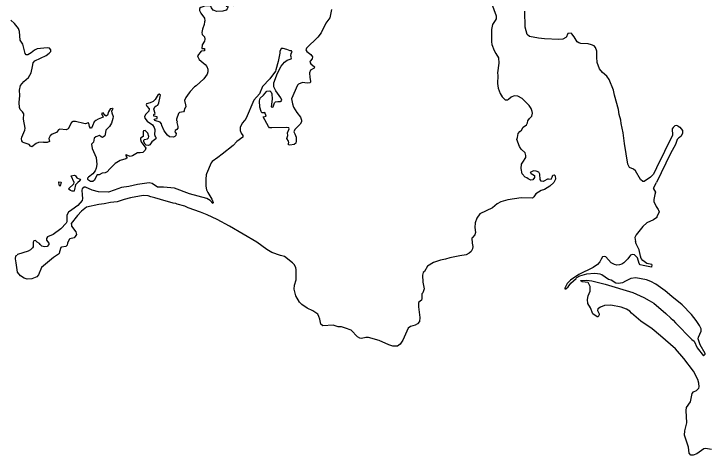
# Model space of a CAD drawing. Extents: x 0 to 2603, y -226 to 830.
# Drawn here: x 314.89 to 322.78, y 532.31 to 537.35 of the extents above; entities that cross this region are included whole.
import ezdxf

# ---------------------------------------------------------------- set-up
doc = ezdxf.new("R2010")
doc.units = 0
doc.layers.add('CT_TSH_Map_Town_Limits', color=7, linetype='Continuous')

msp = doc.modelspace()

# ---------------------------------------------------------------- linework, layer by layer
at = {"layer": 'CT_TSH_Map_Town_Limits'}
for points in [[(317.397, 537.4391), (317.371, 537.4556), (317.3656, 537.4877), (317.3346, 537.5028), (317.327, 537.4862), (317.3065, 537.4783), (317.3107, 537.4332), (317.3313, 537.4269), (317.32, 537.4024), (317.3084, 537.3895), (317.27, 537.3751), (317.2018, 537.3744), (317.1592, 537.3882), (317.1422, 537.4138), (317.1344, 537.4319), (317.0996, 537.4393), (317.0739, 537.4391), (317.0187, 537.4193), (317.0046, 537.4064), (317.0036, 537.3858), (317.0191, 537.355), (317.0621, 537.2974), (317.0675, 537.2678), (317.0638, 537.2537)], [(320.3166, 537.5149), (320.3863, 537.325), (320.3866, 537.2902), (320.3765, 537.2696), (320.3459, 537.2255), (320.3348, 537.1689), (320.332, 537.0272), (320.3375, 536.9976), (320.3636, 536.9284), (320.3819, 536.8951), (320.4132, 536.8452), (320.4176, 536.7846), (320.4031, 536.6725), (320.4072, 536.6417), (320.4014, 536.5528), (320.4082, 536.5001), (320.4332, 536.4385), (320.4541, 536.3989), (320.4892, 536.3643), (320.5213, 536.3647)], [(318.508, 537.3938), (318.4895, 537.3009), (318.4449, 537.2389), (318.3904, 537.129), (318.3534, 537.0785), (318.2257, 536.954), (318.2155, 536.9371), (318.2273, 536.9166), (318.2753, 536.8836), (318.2947, 536.8554), (318.2898, 536.8322), (318.2681, 536.8076), (318.2644, 536.7946), (318.2748, 536.7755), (318.315, 536.7411), (318.3112, 536.7281), (318.2715, 536.7034), (318.2589, 536.6749), (318.2644, 536.6196), (318.2711, 536.5772), (318.27, 536.5683), (318.2636, 536.5605), (318.234, 536.5564), (318.1774, 536.561), (318.135, 536.5452), (318.1235, 536.531), (318.0553, 536.3773), (318.0634, 536.3182), (318.078, 536.2797), (318.1144, 536.2208), (318.1573, 536.167), (318.1666, 536.1323), (318.1668, 536.1157), (318.1515, 536.086), (318.0902, 536.025), (318.0801, 536.0016), (318.0906, 535.976), (318.1076, 535.9401), (318.108, 535.8939), (318.103, 535.8719), (318.0851, 535.8563), (318.0337, 535.8495)], [(320.8697, 537.0701), (320.7679, 537.0873), (320.7394, 537.1102), (320.7156, 537.1937), (320.7129, 537.3751)], [(314.987, 535.8871), (314.9805, 535.8986), (314.9764, 535.9192), (314.9801, 535.9398), (315.013, 536.0186), (315.0178, 536.0431), (314.999, 536.1434), (315.0025, 536.2039), (314.9868, 536.2269), (314.9596, 536.255), (314.9517, 536.2794), (314.9499, 536.3361), (314.9583, 536.4146), (314.954, 536.4764), (314.9639, 536.5292), (315.0034, 536.5745), (315.0545, 536.6212), (315.0862, 536.6743), (315.1011, 536.7452), (315.1072, 536.7878), (315.1289, 536.8098), (315.2585, 536.8726), (315.2904, 536.8973), (315.3095, 536.9181), (315.3107, 536.936), (315.2951, 536.9527), (315.2693, 536.9602), (315.1536, 536.9477), (315.1229, 536.9333), (315.0857, 536.9008), (315.0461, 536.8786), (315.0293, 536.8785), (315.0189, 536.8938), (314.9897, 536.9992), (314.9624, 537.044), (314.9539, 537.1443), (314.942, 537.1803), (314.8952, 537.2378), (314.855, 537.2723)], [(317.0638, 537.2537), (317.0575, 537.2227), (317.0387, 537.1724), (317.0326, 537.135), (317.0365, 537.1093), (317.0626, 537.085), (317.0652, 537.0567), (317.0603, 537.0348), (317.035, 536.9922), (317.0314, 536.9496)], [(321.1824, 537.0751), (321.1465, 537.0569), (321.1028, 537.054), (320.9366, 537.0604), (320.8697, 537.0701)], [(321.2763, 537.0823), (321.2476, 537.1182), (321.2412, 537.1245), (321.2052, 537.1203), (321.185, 537.0777), (321.1824, 537.0751)], [(321.4353, 537.0025), (321.3502, 537.0095), (321.3296, 537.0159), (321.309, 537.0285), (321.2763, 537.0823)], [(322.0757, 535.4336), (322.0577, 535.4321), (322.0317, 535.4577), (321.9743, 535.5563), (321.951, 535.5754), (321.9072, 535.593), (321.8888, 535.6328), (321.8496, 535.868), (321.8357, 535.9889), (321.8131, 536.0943), (321.8089, 536.1341), (321.7903, 536.1984), (321.7809, 536.2562), (321.7346, 536.4167), (321.7238, 536.4745), (321.6766, 536.5963), (321.6479, 536.6348), (321.5987, 536.6769), (321.5648, 536.7204), (321.5373, 536.791), (321.533, 536.8514), (321.535, 536.9196), (321.5192, 536.9633), (321.5036, 536.9824), (321.4726, 536.9938), (321.4353, 537.0025)], [(317.0252, 536.9213), (316.9832, 536.8656), (316.9845, 536.8554), (317.0003, 536.8258), (317.0677, 536.7672), (317.0897, 536.7468), (317.0989, 536.716), (317.1004, 536.6863), (317.0929, 536.6567), (317.056, 536.6037), (316.9679, 536.5244), (316.9474, 536.5126), (316.9001, 536.4608), (316.8861, 536.444)], [(317.0609, 536.9512), (317.0611, 536.9242), (317.0252, 536.9213)], [(317.0314, 536.9496), (317.0609, 536.9512)], [(317.9198, 536.9181), (317.9212, 536.8975), (317.9013, 536.8008), (317.8737, 536.7092), (317.8726, 536.6938), (317.8076, 536.6044), (317.7234, 536.5176), (317.688, 536.4349), (317.6242, 536.3623), (317.5358, 536.1545), (317.5218, 536.1299), (317.5166, 536.1285)], [(318.0337, 535.8495), (318.0182, 535.8532), (318.0181, 535.8699), (318.0219, 535.8789), (318.0193, 535.8931), (318.001, 535.9225), (318.0123, 535.96), (318.0081, 535.9883), (318.0271, 536.0335), (318.0219, 536.045), (317.9999, 536.0487), (317.8288, 536.0474), (317.8044, 536.0459), (317.7901, 536.0612), (317.73, 536.1713), (317.7647, 536.1806), (317.7514, 536.2192), (317.7373, 536.2152), (317.7168, 536.2176), (317.7064, 536.2329), (317.6931, 536.2805), (317.6873, 536.3525), (317.6961, 536.3835), (317.7332, 536.4185), (317.7714, 536.4651), (317.8074, 536.468), (317.8217, 536.4514), (317.8283, 536.4348), (317.8314, 536.3717), (317.823, 536.2853), (317.836, 536.2816), (317.8436, 536.2868), (317.8588, 536.3319), (317.8702, 536.3423), (317.896, 536.3451), (317.9293, 536.3454), (317.9371, 536.3493), (317.9434, 536.3597), (317.9303, 536.3892), (317.8757, 536.466), (317.8509, 536.5121), (317.853, 536.5584), (317.8947, 536.6694), (317.9365, 536.7497), (317.9735, 536.7962), (318.0041, 536.8171), (318.0517, 536.8342), (318.0528, 536.8458), (318.0462, 536.8663), (318.0512, 536.8933), (318.06, 536.9101), (318.0548, 536.923), (318.0368, 536.9254), (317.9993, 536.938), (317.9568, 536.9519), (317.9348, 536.9504), (317.9198, 536.9181)], [(316.5282, 536.3034), (316.5395, 536.3293), (316.557, 536.4015), (316.5593, 536.417), (316.5465, 536.4297), (316.5323, 536.4245), (316.4993, 536.3676), (316.4763, 536.3443), (316.4443, 536.3311), (316.4018, 536.318), (316.3981, 536.3076), (316.4033, 536.2947), (316.4294, 536.2641), (316.4257, 536.2344), (316.3925, 536.2032), (316.3772, 536.1735), (316.3799, 536.1568), (316.4086, 536.1223), (316.468, 536.0816), (316.489, 536.0496), (316.4943, 536.0252), (316.4943, 536.02)], [(316.8861, 536.444), (316.8479, 536.3922), (316.8353, 536.3586), (316.8446, 536.3073), (316.8488, 536.288), (316.8399, 536.2712), (316.8322, 536.2647), (316.8298, 536.2389), (316.8209, 536.2299), (316.7758, 536.2192), (316.767, 536.2089), (316.7443, 536.1442), (316.7444, 536.1276), (316.751, 536.1199), (316.7472, 536.1057), (316.7592, 536.0595), (316.7579, 536.0428), (316.7478, 536.0272), (316.726, 536.0142), (316.7236, 536), (316.7392, 535.9808), (316.7354, 535.9588)], [(320.793, 536.1789), (320.7993, 536.2124), (320.7965, 536.2329), (320.7846, 536.2676), (320.7625, 536.3022), (320.6846, 536.3813), (320.6356, 536.4054), (320.5917, 536.4089), (320.5571, 536.3959), (320.5277, 536.3673), (320.5213, 536.3647)], [(315.9917, 536.2657), (316.0096, 536.2711), (316.0149, 536.2698), (316.0162, 536.2634), (316.0022, 536.235), (316.0063, 536.2183), (316.0195, 536.1733), (316.0171, 536.1514), (316.002, 536.0998)], [(316.7354, 535.9588), (316.7252, 535.9473), (316.7086, 535.9407), (316.6648, 535.9415), (316.6389, 535.9632), (316.6025, 536.0131), (316.5762, 536.0708), (316.5723, 536.0902), (316.5554, 536.1106), (316.496, 536.1307), (316.4881, 536.1448), (316.5023, 536.1501), (316.5216, 536.1528), (316.5241, 536.1709), (316.4854, 536.1796), (316.4839, 536.1962), (316.4979, 536.2105), (316.486, 536.2568), (316.4961, 536.2851), (316.5127, 536.2969), (316.5282, 536.3034)], [(315.9917, 536.2657), (315.9676, 536.2282), (315.9563, 536.1896), (315.9396, 536.1804), (315.924, 536.1919), (315.9058, 536.2187), (315.8866, 536.2083), (315.905, 536.166), (315.8486, 536.1437), (315.8215, 536.1293), (315.805, 536.1137), (315.7836, 536.0684), (315.7785, 536.0478), (315.7722, 536.0414), (315.7618, 536.0426), (315.7513, 536.0617), (315.7434, 536.0977), (315.7344, 536.1015), (315.7061, 536.0897), (315.6868, 536.0935)], [(315.6868, 536.0935), (315.59, 536.1197), (315.5656, 536.1195), (315.5463, 536.1078), (315.5096, 536.0341), (315.4839, 536.0236)], [(317.5166, 536.1285), (317.4912, 536.1), (317.4697, 536.0483), (317.4673, 536.0136), (317.4792, 535.9841), (317.4987, 535.9572), (317.4988, 535.9404), (317.4322, 535.8884), (317.3889, 535.8457), (317.2623, 535.7455), (317.215, 535.7091), (317.1497, 535.6622), (317.1369, 535.6467), (317.0839, 535.5215), (317.0827, 535.5099)], [(320.6316, 535.9343), (320.6364, 535.982), (320.658, 536.0053), (320.6746, 536.0196), (320.695, 536.0533), (320.7334, 536.0792), (320.7422, 536.1025), (320.7472, 536.1271), (320.765, 536.1528), (320.793, 536.1789)], [(315.4839, 536.0236), (315.4131, 536.0307), (315.399, 536.0216)], [(315.9639, 536.0442), (315.9383, 536.0195), (315.9321, 535.9911), (315.9259, 535.955), (315.8979, 535.9355), (315.8823, 535.9431), (315.8655, 535.9598), (315.8244, 535.9439), (315.804, 535.9284), (315.7953, 535.8832), (315.7748, 535.8586), (315.783, 535.811), (315.8262, 535.7071), (315.8358, 535.6262), (315.8285, 535.5861), (315.8172, 535.5539), (315.7892, 535.5202), (315.7405, 535.4825), (315.729, 535.4708), (315.7291, 535.4592), (315.7394, 535.4504)], [(316.002, 536.0998), (315.9804, 536.0611), (315.9639, 536.0442)], [(322.4619, 536.066), (322.4452, 536.0709), (322.4234, 536.067), (322.4028, 536.0513), (322.3914, 536.0346), (322.3972, 535.9611), (322.216, 535.5878), (322.1818, 535.5167), (322.1474, 535.4818), (322.0757, 535.4336)], [(322.4619, 536.066), (322.48, 536.0519), (322.5113, 536.0148), (322.5101, 535.9866), (322.4963, 535.9517), (322.4758, 535.9348), (322.4643, 535.9283), (322.4515, 535.9114), (322.4302, 535.8559), (322.3731, 535.7537), (322.2148, 535.4231)], [(315.399, 536.0216), (315.3735, 535.9931), (315.3248, 535.9747), (315.3031, 535.9553), (315.289, 535.9243), (315.2945, 535.8896), (315.2689, 535.879), (315.2315, 535.8788), (315.2252, 535.8826)], [(316.4943, 536.02), (316.4934, 535.9711), (316.5001, 535.9481), (316.5078, 535.9378), (316.5067, 535.9184), (316.4607, 535.8847), (316.4403, 535.8535), (316.4236, 535.8445), (316.3966, 535.848), (316.3863, 535.8595), (316.3718, 535.8865), (316.3717, 535.9045), (316.3781, 535.9123), (316.4128, 535.9202), (316.4229, 535.9332), (316.4279, 535.9461), (316.4162, 535.9847), (316.3837, 536.0152), (316.3683, 536.0126), (316.3645, 536.0009), (316.361, 535.9456), (316.3342, 535.9261), (316.3318, 535.9119), (316.341, 535.885), (316.3917, 535.8145), (316.3842, 535.79), (316.3573, 535.7654), (316.3278, 535.7601), (316.2995, 535.7611), (316.2393, 535.7258)], [(315.2252, 535.8826), (315.1698, 535.8769), (315.1416, 535.8678), (315.0942, 535.8287), (315.0787, 535.8351), (315.0618, 535.8556), (314.996, 535.8795), (314.987, 535.8871)], [(320.6542, 535.8315), (320.624, 535.9125), (320.6316, 535.9343)], [(320.6851, 535.5191), (320.6703, 535.5807), (320.6765, 535.6297), (320.6891, 535.653), (320.7234, 535.7059), (320.7258, 535.7291), (320.7178, 535.7588), (320.6712, 535.8034), (320.6542, 535.8315)], [(316.1619, 535.7343), (316.1814, 535.7036), (316.1636, 535.6931), (316.1019, 535.6719), (316.0443, 535.6394), (315.9818, 535.5771), (315.9511, 535.5421), (315.9292, 535.5329), (315.8959, 535.5288), (315.8626, 535.5079), (315.8394, 535.5077), (315.8229, 535.4818), (315.8089, 535.4483), (315.7885, 535.4327), (315.764, 535.4338), (315.7394, 535.4504)], [(316.2393, 535.7258), (316.2135, 535.7205), (316.1684, 535.7394), (316.1619, 535.7343)], [(315.5332, 535.3316), (315.5176, 535.3418), (315.5124, 535.3495), (315.5713, 535.4052), (315.575, 535.4207), (315.5421, 535.4977), (315.5743, 535.5057), (315.5873, 535.502), (315.5898, 535.4994)], [(315.5898, 535.4994), (315.608, 535.4737), (315.6416, 535.4599), (315.6494, 535.4496), (315.6417, 535.4393), (315.6187, 535.4223), (315.5931, 535.3938), (315.5782, 535.3422), (315.577, 535.3255), (315.5745, 535.3242)], [(317.0827, 535.5099), (317.0767, 535.461), (317.076, 535.3785), (317.0853, 535.3386), (317.0997, 535.3066), (317.1453, 535.2336), (317.1611, 535.1926), (317.1573, 535.181)], [(320.9802, 535.4622), (320.9238, 535.4346), (320.8993, 535.4383), (320.8875, 535.4563), (320.8858, 535.5168), (320.8727, 535.5385), (320.8431, 535.5512), (320.8135, 535.5535), (320.7827, 535.5417), (320.7763, 535.5352), (320.7854, 535.5237), (320.8229, 535.5021), (320.8243, 535.4776), (320.8065, 535.4531), (320.7809, 535.4504), (320.7511, 535.4642), (320.7369, 535.4757), (320.7188, 535.4819), (320.6851, 535.5191)], [(320.9802, 535.4622), (321.0136, 535.4586), (321.0264, 535.4819), (321.0313, 535.5051), (321.0468, 535.5091), (321.0597, 535.4975), (321.0626, 535.4602), (321.0449, 535.4215), (320.9989, 535.3787), (320.9387, 535.3421), (320.9002, 535.3303)], [(315.4024, 535.4283), (315.4282, 535.4247), (315.4157, 535.3808), (315.4053, 535.3924), (315.4024, 535.4283)], [(316.4322, 535.4172), (316.2997, 535.3981), (316.2009, 535.3781), (316.1173, 535.3658), (316.0312, 535.333), (315.9658, 535.3131), (315.855, 535.3174), (315.7803, 535.3335), (315.7054, 535.3677)], [(317.1573, 535.181), (317.1274, 535.2181), (317.0887, 535.2409), (316.8913, 535.2934), (316.7209, 535.3577), (316.5948, 535.3696), (316.5265, 535.3691), (316.4657, 535.4111), (316.4322, 535.4172)], [(322.1818, 535.3572), (322.2148, 535.4231)], [(315.7054, 535.3677), (315.6912, 535.3675), (315.6682, 535.3494), (315.6619, 535.3351), (315.6661, 535.2812), (315.6717, 535.24), (315.668, 535.2155), (315.6182, 535.1585), (315.5492, 535.1116), (315.512, 535.0843), (315.4929, 535.0507), (315.4923, 534.9747), (315.4833, 534.9566), (315.426, 534.8918), (315.3377, 534.8306), (315.2736, 534.8018), (315.2608, 534.7825), (315.2623, 534.7631), (315.287, 534.7299), (315.2871, 534.7145), (315.2692, 534.6923), (315.2384, 534.6883), (315.2074, 534.6958), (315.1893, 534.7137), (315.1815, 534.7277), (315.1543, 534.7405), (315.1348, 534.7609), (315.1168, 534.7555), (315.108, 534.7413), (315.1084, 534.6924), (315.1072, 534.6873)], [(315.5745, 535.3242), (315.5525, 535.3227), (315.5332, 535.3316)], [(320.9002, 535.3303), (320.8374, 535.2937), (320.8171, 535.2588), (320.8004, 535.2445), (320.6717, 535.2461), (320.5187, 535.2257), (320.4416, 535.2018), (320.3994, 535.177), (320.3432, 535.1341), (320.2022, 535.0634), (320.1652, 535.0142), (320.1489, 534.9602), (320.1428, 534.9073), (320.1498, 534.8507), (320.1423, 534.8236), (320.1167, 534.7951), (320.1078, 534.7886), (320.1121, 534.7308), (320.1201, 534.6922), (320.1178, 534.6652), (320.1026, 534.6342), (320.0783, 534.6159), (320.0437, 534.5988), (319.9716, 534.5867)], [(322.1818, 535.3572), (322.1807, 535.3494), (322.2015, 535.3135), (322.1965, 535.2839), (322.1829, 535.2298), (322.183, 535.2066), (322.2118, 535.1489), (322.2353, 535.1144), (322.2391, 535.1079)], [(319.9716, 534.5867), (319.8586, 534.564), (319.8111, 534.5481), (319.752, 534.5361), (319.6724, 534.5084), (319.6045, 534.4667), (319.5702, 534.4073), (319.5561, 534.3942), (319.5475, 534.3633), (319.5493, 534.2848), (319.5667, 534.2103), (319.549, 534.1651), (319.5401, 534.1508), (319.5406, 534.0982), (319.5368, 534.0813), (319.5023, 534.0515), (319.5013, 534.0039), (319.5178, 533.8804), (319.5116, 533.8379), (319.49, 533.8082), (319.4644, 533.7937), (319.4092, 533.7804), (319.3849, 533.761), (319.3229, 533.6241), (319.2936, 533.5788), (319.2603, 533.5566), (319.2076, 533.5536), (319.1624, 533.5688), (319.0539, 533.6193), (318.9327, 533.6531), (318.9005, 533.6555), (318.8517, 533.6434), (318.8324, 533.6446), (318.8064, 533.6611), (318.7325, 533.7366), (318.6706, 533.7618), (318.6242, 533.7742), (318.5855, 533.7765), (318.5287, 533.7928), (318.409, 533.7855), (318.387, 533.8058), (318.375, 533.8637), (318.3671, 533.8932), (318.354, 533.9214), (318.2957, 533.9596), (318.2337, 533.9887), (318.1729, 534.0294), (318.1431, 534.0574), (318.1026, 534.1279), (318.0827, 534.2063), (318.0863, 534.2527), (318.105, 534.3133), (318.1067, 534.424), (318.104, 534.4523), (318.0831, 534.4869), (318.0636, 534.5073), (317.973, 534.5761), (317.9291, 534.5912), (317.831, 534.6239), (317.7741, 534.6582), (317.6576, 534.7396), (317.3486, 534.925), (317.2051, 535.0012), (317.0914, 535.0518), (317.0165, 535.0846), (316.8759, 535.135), (316.8384, 535.1527), (316.7507, 535.1765), (316.7351, 535.1827), (316.7055, 535.1864), (316.5585, 535.2264), (316.494, 535.249), (316.4488, 535.2591), (316.4205, 535.2704), (316.3625, 535.2738), (316.2172, 535.2468), (316.1453, 535.2284), (316.0645, 535.2033), (315.9898, 535.1923), (315.9193, 535.1776), (315.8588, 535.1694), (315.7162, 535.14), (315.6612, 535.0945), (315.6126, 535.0453), (315.5414, 534.9546), (315.5441, 534.9366), (315.5467, 534.9224), (315.5936, 534.8609), (315.6028, 534.8302), (315.5889, 534.8056), (315.5773, 534.7926), (315.5273, 534.7781), (315.5183, 534.7716), (315.5006, 534.7303), (315.497, 534.7083), (315.4804, 534.6928), (315.4301, 534.6859), (315.4225, 534.6807), (315.4087, 534.633), (315.405, 534.6137), (315.3974, 534.6047)], [(322.2391, 535.1079), (322.2431, 535.086), (322.2192, 535.0292), (322.2166, 535.0241)], [(322.2166, 535.0241), (322.1809, 534.9955), (322.1038, 534.9614), (322.0579, 534.9199)], [(322.0579, 534.9199), (321.9827, 534.8266), (321.9688, 534.793), (321.9769, 534.748)], [(322.163, 534.4859), (322.105, 534.4968), (322.0583, 534.5337), (322.0415, 534.5568), (322.0322, 534.5812), (322.0163, 534.6544), (321.9823, 534.7223), (321.9769, 534.748)], [(315.1072, 534.6873), (315.102, 534.6782), (315.0765, 534.6548), (315.0521, 534.6406), (314.9315, 534.5996), (314.9251, 534.5945)], [(315.3974, 534.6047), (315.341, 534.5668), (315.2055, 534.4513), (315.1714, 534.3686), (315.1511, 534.3478), (315.0934, 534.3216), (315.0406, 534.3186), (315.0045, 534.3299), (314.9643, 534.358), (314.9318, 534.3976), (314.9167, 534.5056), (314.9075, 534.5506), (314.911, 534.584), (314.9251, 534.5945)], [(321.919, 534.5918), (321.9049, 534.5775), (321.8896, 534.553), (321.8423, 534.5063), (321.8193, 534.4906), (321.7923, 534.4815), (321.7641, 534.4786), (321.7345, 534.4861), (321.6982, 534.5038), (321.6372, 534.5728), (321.6217, 534.5779), (321.5986, 534.5725), (321.5833, 534.548), (321.5669, 534.517), (321.5414, 534.4872), (321.4914, 534.4507), (321.3286, 534.3723)], [(322.156, 534.4581), (322.0627, 534.4759), (322.0291, 534.4834), (322.0174, 534.4987), (321.9963, 534.5629), (321.964, 534.596), (321.9382, 534.5997), (321.919, 534.5918)], [(322.163, 534.4859), (322.156, 534.4581)], [(321.3286, 534.3723), (321.2339, 534.3072), (321.1956, 534.2682), (321.1702, 534.2179), (321.1703, 534.2088), (321.1806, 534.2076), (321.2062, 534.2336), (321.2393, 534.2749), (321.3006, 534.3283)], [(321.3524, 534.3029), (321.4153, 534.3085), (321.4784, 534.2988), (321.6306, 534.2639), (321.9441, 534.1673), (322.0708, 534.1091), (322.1302, 534.0774), (322.1845, 534.0469), (322.3206, 533.9271), (322.3776, 533.8735), (322.4061, 533.8518), (322.4321, 533.8211), (322.6189, 533.6295), (322.6422, 533.6104), (322.6788, 533.5361), (322.7492, 533.444), (322.7683, 533.4634), (322.7707, 533.4712), (322.7108, 533.5697), (322.6909, 533.6378), (322.6933, 533.6572), (322.7237, 533.7243), (322.7223, 533.7513), (322.7065, 533.7899), (322.6674, 533.8487), (322.6154, 533.9153), (322.5078, 534.0251), (322.3898, 534.122), (322.3134, 534.1858), (322.2059, 534.2607), (322.1504, 534.2912), (322.1001, 534.3114), (321.9776, 534.3362), (321.9235, 534.3255), (321.862, 534.2954), (321.8275, 534.2758), (321.7824, 534.2691), (321.7528, 534.2753), (321.6985, 534.3082), (321.6688, 534.3157), (321.5924, 534.368), (321.5731, 534.3755), (321.5125, 534.3827), (321.4148, 534.3755), (321.3378, 534.353), (321.3044, 534.3335), (321.3006, 534.3283)], [(322.8399, 532.3778), (322.7717, 532.3875), (322.7523, 532.3835), (322.673, 532.3249), (322.6344, 532.313), (322.6075, 532.3116), (322.588, 532.3346), (322.5784, 532.4015), (322.5348, 532.5388), (322.5358, 532.5878), (322.5595, 532.6818), (322.5519, 532.8208), (322.5582, 532.8543), (322.6014, 532.9216), (322.6212, 533.0144), (322.6352, 533.0351), (322.6724, 533.0508), (322.6954, 533.0742), (322.7016, 533.0923), (322.6987, 533.1334), (322.6856, 533.1745), (322.6359, 533.2706), (322.5254, 533.4126), (322.4318, 533.5251), (322.262, 533.6718), (322.1661, 533.7546), (322.0369, 533.8387), (321.9305, 533.9317), (321.911, 533.9548), (321.871, 533.9789), (321.813, 534.0003), (321.693, 534.0224), (321.6223, 534.0194), (321.5761, 533.9997), (321.5454, 533.9801), (321.5417, 533.9634), (321.5613, 533.9249), (321.5626, 533.9107), (321.5487, 533.8914), (321.5396, 533.8887), (321.4905, 533.923), (321.4604, 533.9936), (321.4328, 534.0422), (321.4287, 534.0874), (321.4347, 534.1299), (321.4602, 534.1841), (321.4571, 534.2343), (321.4348, 534.283), (321.3653, 534.2877), (321.3511, 534.2991), (321.3524, 534.3029)]]:
    msp.add_lwpolyline(points, dxfattribs=at)

doc.saveas('drawing.dxf')
